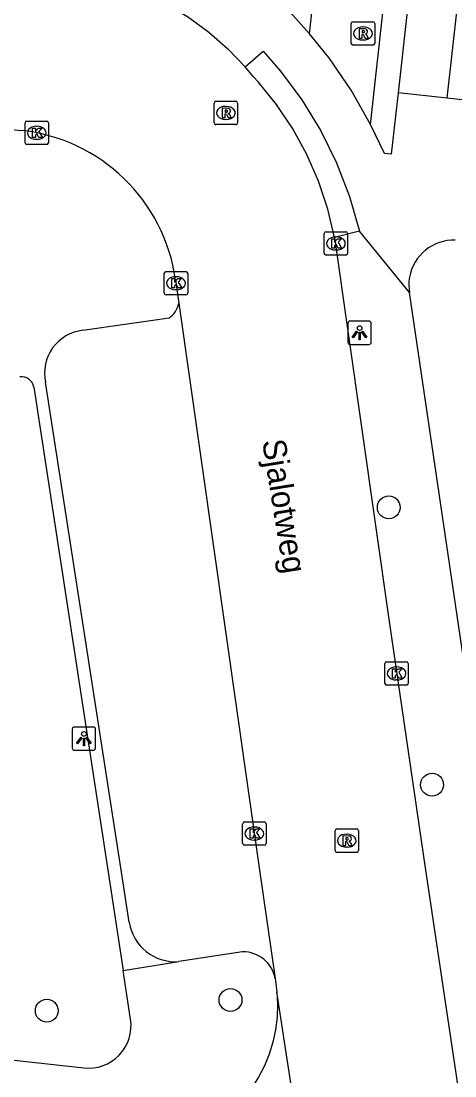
# Model space of a CAD drawing. Extents: x 162026 to 163499, y 387297 to 388169.
# Drawn here: x 162857.3 to 162875.88, y 387491.1 to 387536.23 of the extents above; entities that cross this region are included whole.
import ezdxf

# ---------------------------------------------------------------- set-up
doc = ezdxf.new("R2010")
doc.units = 0
for name, color, linetype in [('IMGEO_Boom', 7, 'Continuous'), ('IMGEO_Kolk', 7, 'Continuous'), ('IMGEO_Lichtpunt', 7, 'Continuous'), ('IMGEO_Openbare_ruimte_label', 7, 'Continuous'), ('IMGEO_Rijbaan_lokaal_open', 7, 'Continuous'), ('IMGEO_Rioolput', 7, 'Continuous'), ('IMGEO_Voetpad_open', 7, 'Continuous')]:
    doc.layers.add(name, color=color, linetype=linetype)

msp = doc.modelspace()

# ---------------------------------------------------------------- linework, layer by layer
at = {"layer": 'IMGEO_Boom'}
for centre in [(162873.046, 387515.423), (162874.899, 387503.558), (162866.27, 387494.349), (162858.405, 387493.887)]:
    msp.add_circle(centre, 0.489, dxfattribs=at)
at = {"layer": 'IMGEO_Kolk'}
for p, q in [((162857.475, 387531.026), (162857.475, 387531.878)), ((162857.55, 387531.952), (162858.402, 387531.952)), ((162857.963, 387531.732), (162857.988, 387531.732)), ((162858.476, 387531.878), (162858.476, 387531.026)), ((162858.402, 387530.952), (162857.55, 387530.952)), ((162857.986, 387531.172), (162857.961, 387531.172)), ((162870.358, 387527.217), (162871.21, 387527.217)), ((162870.283, 387526.291), (162870.283, 387527.143)), ((162870.771, 387526.997), (162870.796, 387526.997)), ((162871.284, 387527.143), (162871.284, 387526.291)), ((162870.794, 387526.437), (162870.769, 387526.437)), ((162871.21, 387526.217), (162870.358, 387526.217)), ((162863.435, 387524.587), (162863.435, 387525.439)), ((162863.51, 387525.513), (162864.362, 387525.513)), ((162864.436, 387525.439), (162864.436, 387524.587)), ((162863.923, 387525.293), (162863.948, 387525.293)), ((162864.362, 387524.513), (162863.51, 387524.513)), ((162863.946, 387524.733), (162863.921, 387524.733)), ((162872.879, 387507.894), (162872.879, 387508.746)), ((162872.954, 387508.82), (162873.806, 387508.82)), ((162873.88, 387508.746), (162873.88, 387507.894)), ((162873.367, 387508.6), (162873.392, 387508.6)), ((162873.806, 387507.82), (162872.954, 387507.82)), ((162873.39, 387508.04), (162873.365, 387508.04)), ((162866.79, 387501.039), (162866.79, 387501.891)), ((162866.865, 387501.965), (162867.717, 387501.965)), ((162867.791, 387501.891), (162867.791, 387501.039)), ((162867.278, 387501.745), (162867.303, 387501.745)), ((162867.301, 387501.185), (162867.276, 387501.185)), ((162867.717, 387500.965), (162866.865, 387500.965))]:
    msp.add_line(p, q, dxfattribs=at)
for points in [[(162857.475, 387531.026), (162857.475, 387531.878)], [(162857.55, 387531.952), (162858.402, 387531.952)], [(162858.476, 387531.878), (162858.476, 387531.026)], [(162857.796, 387531.652), (162857.919, 387531.652), (162857.919, 387531.501), (162858.049, 387531.652), (162858.213, 387531.652), (162858.067, 387531.501), (162858.22, 387531.252), (162858.068, 387531.252), (162857.983, 387531.416), (162857.919, 387531.349), (162857.919, 387531.252), (162857.796, 387531.252), (162857.796, 387531.652)], [(162858.402, 387530.952), (162857.55, 387530.952)], [(162870.358, 387527.217), (162871.21, 387527.217)], [(162870.283, 387526.291), (162870.283, 387527.143)], [(162870.604, 387526.917), (162870.727, 387526.917), (162870.727, 387526.766), (162870.857, 387526.917), (162871.021, 387526.917), (162870.875, 387526.766), (162871.028, 387526.517), (162870.876, 387526.517), (162870.791, 387526.681), (162870.727, 387526.614), (162870.727, 387526.517), (162870.604, 387526.517), (162870.604, 387526.917)], [(162871.284, 387527.143), (162871.284, 387526.291)], [(162871.21, 387526.217), (162870.358, 387526.217)], [(162863.435, 387524.587), (162863.435, 387525.439)], [(162863.51, 387525.513), (162864.362, 387525.513)], [(162864.436, 387525.439), (162864.436, 387524.587)], [(162863.756, 387525.213), (162863.879, 387525.213), (162863.879, 387525.062), (162864.009, 387525.213), (162864.173, 387525.213), (162864.027, 387525.062), (162864.18, 387524.813), (162864.028, 387524.813), (162863.943, 387524.977), (162863.879, 387524.91), (162863.879, 387524.813), (162863.756, 387524.813), (162863.756, 387525.213)], [(162864.362, 387524.513), (162863.51, 387524.513)], [(162872.879, 387507.894), (162872.879, 387508.746)], [(162872.954, 387508.82), (162873.806, 387508.82)], [(162873.88, 387508.746), (162873.88, 387507.894)], [(162873.2, 387508.52), (162873.323, 387508.52), (162873.323, 387508.369), (162873.453, 387508.52), (162873.617, 387508.52), (162873.471, 387508.369), (162873.624, 387508.12), (162873.472, 387508.12), (162873.387, 387508.284), (162873.323, 387508.217), (162873.323, 387508.12), (162873.2, 387508.12), (162873.2, 387508.52)], [(162873.806, 387507.82), (162872.954, 387507.82)], [(162866.79, 387501.039), (162866.79, 387501.891)], [(162866.865, 387501.965), (162867.717, 387501.965)], [(162867.791, 387501.891), (162867.791, 387501.039)], [(162867.111, 387501.665), (162867.234, 387501.665), (162867.234, 387501.514), (162867.364, 387501.665), (162867.528, 387501.665), (162867.382, 387501.514), (162867.535, 387501.265), (162867.383, 387501.265), (162867.298, 387501.429), (162867.234, 387501.362), (162867.234, 387501.265), (162867.111, 387501.265), (162867.111, 387501.665)], [(162867.717, 387500.965), (162866.865, 387500.965)]]:
    msp.add_lwpolyline(points, dxfattribs=at)
for centre, start, end in [((162857.552, 387531.876), 91.552, 178.448), ((162857.552, 387531.876), 91.552, 178.448), ((162858.4, 387531.876), 1.552, 88.448), ((162858.4, 387531.876), 1.552, 88.448), ((162857.552, 387531.028), 181.552, 268.448), ((162857.552, 387531.028), 181.552, 268.448), ((162858.4, 387531.028), 271.552, 358.448), ((162858.4, 387531.028), 271.552, 358.448), ((162870.36, 387527.141), 91.552, 178.448), ((162870.36, 387527.141), 91.552, 178.448), ((162871.208, 387527.141), 1.552, 88.448), ((162871.208, 387527.141), 1.552, 88.448), ((162870.36, 387526.293), 181.552, 268.448), ((162870.36, 387526.293), 181.552, 268.448), ((162871.208, 387526.293), 271.552, 358.448), ((162871.208, 387526.293), 271.552, 358.448), ((162863.512, 387525.437), 91.552, 178.448), ((162863.512, 387525.437), 91.552, 178.448), ((162864.36, 387525.437), 1.552, 88.448), ((162864.36, 387525.437), 1.552, 88.448), ((162863.512, 387524.589), 181.552, 268.448), ((162863.512, 387524.589), 181.552, 268.448), ((162864.36, 387524.589), 271.552, 358.448), ((162864.36, 387524.589), 271.552, 358.448), ((162872.956, 387508.744), 91.552, 178.448), ((162872.956, 387508.744), 91.552, 178.448), ((162873.804, 387508.744), 1.552, 88.448), ((162873.804, 387508.744), 1.552, 88.448), ((162872.956, 387507.896), 181.552, 268.448), ((162872.956, 387507.896), 181.552, 268.448), ((162873.804, 387507.896), 271.552, 358.448), ((162873.804, 387507.896), 271.552, 358.448), ((162866.867, 387501.889), 91.552, 178.448), ((162866.867, 387501.889), 91.552, 178.448), ((162867.715, 387501.889), 1.552, 88.448), ((162867.715, 387501.889), 1.552, 88.448), ((162866.867, 387501.041), 181.552, 268.448), ((162866.867, 387501.041), 181.552, 268.448), ((162867.715, 387501.041), 271.552, 358.448), ((162867.715, 387501.041), 271.552, 358.448)]:
    msp.add_arc(centre, 0.0765, start, end, dxfattribs=at)
for centre, major_axis, ratio, start_param, end_param in [((162857.962, 387531.452), (-0.387, 0.002), 0.722429, 4.712389, 7.853982), ((162857.987, 387531.452), (-0.39, 0.002), 0.717154, 1.570796, 4.712389), ((162870.77, 387526.717), (-0.387, 0.002), 0.722429, 4.712389, 7.853982), ((162870.795, 387526.717), (-0.39, 0.002), 0.717154, 1.570796, 4.712389), ((162863.922, 387525.013), (-0.387, 0.002), 0.722429, 4.712389, 7.853982), ((162863.947, 387525.013), (-0.39, 0.002), 0.717154, 1.570796, 4.712389), ((162873.366, 387508.32), (-0.387, 0.002), 0.722429, 4.712389, 7.853982), ((162873.391, 387508.32), (-0.39, 0.002), 0.717154, 1.570796, 4.712389), ((162867.277, 387501.465), (-0.387, 0.002), 0.722429, 4.712389, 7.853982), ((162867.302, 387501.465), (-0.39, 0.002), 0.717154, 1.570796, 4.712389)]:
    msp.add_ellipse(centre, major_axis=major_axis, ratio=ratio, start_param=start_param, end_param=end_param, dxfattribs=at)
at = {"layer": 'IMGEO_Lichtpunt'}
for p, q in [((162871.296, 387523.3), (162871.296, 387522.493)), ((162871.296, 387523.3), (162871.296, 387522.493)), ((162872.198, 387523.395), (162871.39, 387523.395)), ((162872.198, 387523.395), (162871.39, 387523.395)), ((162872.292, 387522.493), (162872.292, 387523.3)), ((162872.292, 387522.493), (162872.292, 387523.3)), ((162871.39, 387522.399), (162872.198, 387522.399)), ((162871.39, 387522.399), (162872.198, 387522.399)), ((162860.398, 387506.027), (162859.59, 387506.027)), ((162860.398, 387506.027), (162859.59, 387506.027)), ((162859.496, 387505.932), (162859.496, 387505.125)), ((162859.496, 387505.932), (162859.496, 387505.125)), ((162860.492, 387505.125), (162860.492, 387505.932)), ((162860.492, 387505.125), (162860.492, 387505.932)), ((162859.59, 387505.031), (162860.398, 387505.031)), ((162859.59, 387505.031), (162860.398, 387505.031))]:
    msp.add_line(p, q, dxfattribs=at)
for points in [[(162871.67, 387522.964), (162871.709, 387522.936), (162871.521, 387522.674), (162871.483, 387522.701), (162871.67, 387522.964)], [(162871.772, 387522.916), (162871.819, 387522.916), (162871.819, 387522.594), (162871.772, 387522.594), (162871.772, 387522.916)], [(162871.882, 387522.936), (162871.92, 387522.963), (162872.107, 387522.701), (162872.068, 387522.673), (162871.882, 387522.936)], [(162859.87, 387505.596), (162859.909, 387505.568), (162859.721, 387505.306), (162859.683, 387505.333), (162859.87, 387505.596)], [(162859.972, 387505.548), (162860.019, 387505.548), (162860.019, 387505.226), (162859.972, 387505.226), (162859.972, 387505.548)], [(162860.082, 387505.568), (162860.12, 387505.595), (162860.307, 387505.333), (162860.268, 387505.305), (162860.082, 387505.568)]]:
    msp.add_lwpolyline(points, dxfattribs=at)
for centre in [(162871.795, 387523.098), (162859.995, 387505.73)]:
    msp.add_circle(centre, 0.0994, dxfattribs=at)
for centre, start, end in [((162871.39, 387523.3), 90, 180), ((162871.39, 387523.3), 90, 180), ((162872.198, 387523.3), 0, 90), ((162872.198, 387523.3), 0, 90), ((162871.39, 387522.493), 180, 270), ((162871.39, 387522.493), 180, 270), ((162872.198, 387522.493), 270, 0), ((162872.198, 387522.493), 270, 360), ((162859.59, 387505.932), 90, 180), ((162859.59, 387505.932), 90, 180), ((162860.398, 387505.932), 0, 90), ((162860.398, 387505.932), 0, 90), ((162859.59, 387505.125), 180, 270), ((162859.59, 387505.125), 180, 270), ((162860.398, 387505.125), 270, 0), ((162860.398, 387505.125), 270, 360)]:
    msp.add_arc(centre, 0.0946, start, end, dxfattribs=at)
at = {"layer": 'IMGEO_Rijbaan_lokaal_open'}
for points in [[(162869.657, 387535.686), (162873.65, 387571.887), (162911.123, 387567.685), (162907.432, 387534.194), (162905.245, 387532.428), (162904.93, 387529.671)], [(162872.264, 387531.801), (162874.312, 387550.419), (162875.338, 387550.304)], [(162833.136, 387541.279), (162837.38, 387540.774), (162839.583, 387540.512), (162858.983, 387538.363), (162859.471, 387538.304), (162860.532, 387538.106), (162861.571, 387537.814), (162862.58, 387537.43), (162863.551, 387536.958), (162864.475, 387536.401), (162865.347, 387535.763), (162866.157, 387535.05), (162866.901, 387534.268)], [(162872.264, 387531.801), (162871.434, 387533.279), (162870.475, 387534.676), (162869.657, 387535.686)], [(162832.483, 387534.391), (162836.756, 387533.869), (162842.113, 387533.215), (162857.311, 387531.556)], [(162870.727, 387526.972), (162870.438, 387528.189), (162870.041, 387529.375), (162869.539, 387530.521), (162868.937, 387531.618), (162868.24, 387532.656), (162867.453, 387533.629), (162867.254, 387533.848), (162866.901, 387534.268)], [(162870.727, 387526.972), (162873.055, 387510.538), (162874.599, 387500), (162885.273, 387428.505), (162885.812, 387424.895), (162888.17, 387409.097)], [(162863.916, 387525.164), (162864.059, 387524.158)], [(162864.059, 387524.158), (162867.5, 387500), (162868.175, 387495.264)], [(162868.175, 387495.264), (162868.222, 387494.931), (162868.251, 387494.697)], [(162868.251, 387494.697), (162868.282, 387494.156), (162868.265, 387493.613), (162868.199, 387493.074), (162868.086, 387492.544), (162867.925, 387492.025), (162867.719, 387491.523), (162867.469, 387491.041), (162867.177, 387490.584), (162866.845, 387490.155), (162866.476, 387489.757), (162866.073, 387489.393), (162865.639, 387489.067), (162865.178, 387488.781), (162864.693, 387488.537), (162864.188, 387488.338), (162863.668, 387488.184), (162863.136, 387488.078), (162862.596, 387488.019), (162862.053, 387488.009), (162861.512, 387488.048), (162861.279, 387488.075), (162827.85, 387491.973)], [(162870.951, 387477.144), (162868.251, 387494.697)]]:
    msp.add_lwpolyline(points, dxfattribs=at)
msp.add_arc((162856.495, 387524.104), 7.497, 8.13, 83.7478, dxfattribs=at)
at = {"layer": 'IMGEO_Rioolput'}
for p, q in [((162871.516, 387536.202), (162872.368, 387536.202)), ((162871.441, 387535.276), (162871.441, 387536.128)), ((162871.929, 387535.982), (162871.954, 387535.982)), ((162872.442, 387536.128), (162872.442, 387535.276)), ((162871.952, 387535.422), (162871.927, 387535.422)), ((162872.368, 387535.202), (162871.516, 387535.202)), ((162865.573, 387531.874), (162865.573, 387532.726)), ((162865.648, 387532.8), (162866.5, 387532.8)), ((162866.061, 387532.58), (162866.086, 387532.58)), ((162866.574, 387532.726), (162866.574, 387531.874)), ((162866.5, 387531.8), (162865.648, 387531.8)), ((162866.084, 387532.02), (162866.059, 387532.02)), ((162870.747, 387500.738), (162870.747, 387501.59)), ((162870.822, 387501.664), (162871.674, 387501.664)), ((162871.235, 387501.444), (162871.26, 387501.444)), ((162871.748, 387501.59), (162871.748, 387500.738)), ((162871.674, 387500.664), (162870.822, 387500.664)), ((162871.258, 387500.884), (162871.233, 387500.884))]:
    msp.add_line(p, q, dxfattribs=at)
for points in [[(162871.516, 387536.202), (162872.368, 387536.202)], [(162871.441, 387535.276), (162871.441, 387536.128)], [(162872.03, 387535.9), (162871.778, 387535.902), (162871.778, 387535.502)], [(162871.956, 387535.821), (162871.902, 387535.821), (162871.902, 387535.74)], [(162871.902, 387535.74), (162871.954, 387535.74)], [(162872.442, 387536.128), (162872.442, 387535.276)], [(162871.778, 387535.502), (162871.902, 387535.502), (162871.902, 387535.664), (162871.913, 387535.664)], [(162871.96, 387535.635), (162872.031, 387535.502), (162872.171, 387535.502), (162872.106, 387535.628)], [(162872.368, 387535.202), (162871.516, 387535.202)], [(162865.573, 387531.874), (162865.573, 387532.726)], [(162865.648, 387532.8), (162866.5, 387532.8)], [(162866.574, 387532.726), (162866.574, 387531.874)], [(162866.162, 387532.498), (162865.91, 387532.5), (162865.91, 387532.1)], [(162865.91, 387532.1), (162866.034, 387532.1), (162866.034, 387532.262), (162866.045, 387532.262)], [(162866.088, 387532.419), (162866.034, 387532.419), (162866.034, 387532.338)], [(162866.034, 387532.338), (162866.086, 387532.338)], [(162866.092, 387532.233), (162866.163, 387532.1), (162866.303, 387532.1), (162866.238, 387532.226)], [(162866.5, 387531.8), (162865.648, 387531.8)], [(162870.747, 387500.738), (162870.747, 387501.59)], [(162870.822, 387501.664), (162871.674, 387501.664)], [(162871.748, 387501.59), (162871.748, 387500.738)], [(162871.336, 387501.362), (162871.084, 387501.364), (162871.084, 387500.964)], [(162871.084, 387500.964), (162871.208, 387500.964), (162871.208, 387501.126), (162871.219, 387501.126)], [(162871.262, 387501.283), (162871.208, 387501.283), (162871.208, 387501.202)], [(162871.208, 387501.202), (162871.26, 387501.202)], [(162871.266, 387501.097), (162871.337, 387500.964), (162871.477, 387500.964), (162871.412, 387501.09)], [(162871.674, 387500.664), (162870.822, 387500.664)]]:
    msp.add_lwpolyline(points, dxfattribs=at)
for centre, radius, start, end in [((162871.518, 387536.126), 0.0765, 91.552, 178.448), ((162871.518, 387536.126), 0.0765, 91.552, 178.448), ((162872.366, 387536.126), 0.0765, 1.552, 88.448), ((162872.366, 387536.126), 0.0765, 1.552, 88.448), ((162871.938, 387535.929), 0.19, 274.7715, 282.9687), ((162871.962, 387535.725), 0.0964, 77.0061, 93.1865), ((162871.976, 387535.782), 0.0378, 276.6634, 79.6772), ((162872.029, 387535.79), 0.109, 350.3612, 89.416), ((162872.027, 387535.79), 0.112, 277.5842, 350.9817), ((162871.912, 387535.611), 0.0533, 26.0293, 88.6989), ((162872.011, 387535.575), 0.108, 29.5134, 73.7905), ((162871.518, 387535.278), 0.0765, 181.552, 268.448), ((162871.518, 387535.278), 0.0765, 181.552, 268.448), ((162872.366, 387535.278), 0.0765, 271.552, 358.448), ((162872.366, 387535.278), 0.0765, 271.552, 358.448), ((162865.65, 387532.724), 0.0765, 91.552, 178.448), ((162865.65, 387532.724), 0.0765, 91.552, 178.448), ((162866.498, 387532.724), 0.0765, 1.552, 88.448), ((162866.498, 387532.724), 0.0765, 1.552, 88.448), ((162866.044, 387532.209), 0.0533, 26.0293, 88.6989), ((162866.07, 387532.527), 0.19, 274.7715, 282.9687), ((162866.094, 387532.323), 0.0964, 77.0061, 93.1865), ((162866.108, 387532.38), 0.0378, 276.6634, 79.6772), ((162866.161, 387532.388), 0.109, 350.3612, 89.416), ((162866.159, 387532.388), 0.112, 277.5842, 350.9817), ((162866.143, 387532.173), 0.108, 29.5134, 73.7905), ((162865.65, 387531.876), 0.0765, 181.552, 268.448), ((162865.65, 387531.876), 0.0765, 181.552, 268.448), ((162866.498, 387531.876), 0.0765, 271.552, 358.448), ((162866.498, 387531.876), 0.0765, 271.552, 358.448), ((162870.824, 387501.588), 0.0765, 91.552, 178.448), ((162870.824, 387501.588), 0.0765, 91.552, 178.448), ((162871.672, 387501.588), 0.0765, 1.552, 88.448), ((162871.672, 387501.588), 0.0765, 1.552, 88.448), ((162871.218, 387501.073), 0.0533, 26.0293, 88.6989), ((162871.244, 387501.391), 0.19, 274.7715, 282.9687), ((162871.268, 387501.187), 0.0964, 77.0061, 93.1865), ((162871.282, 387501.244), 0.0378, 276.6634, 79.6772), ((162871.335, 387501.252), 0.109, 350.3612, 89.416), ((162871.333, 387501.252), 0.112, 277.5842, 350.9817), ((162871.317, 387501.037), 0.108, 29.5134, 73.7905), ((162870.824, 387500.74), 0.0765, 181.552, 268.448), ((162870.824, 387500.74), 0.0765, 181.552, 268.448), ((162871.672, 387500.74), 0.0765, 271.552, 358.448), ((162871.672, 387500.74), 0.0765, 271.552, 358.448)]:
    msp.add_arc(centre, radius, start, end, dxfattribs=at)
for centre, major_axis, ratio, start_param, end_param in [((162871.928, 387535.702), (-0.387, 0.002), 0.722429, 4.712389, 7.853982), ((162871.953, 387535.702), (-0.39, 0.002), 0.717154, 1.570796, 4.712389), ((162866.06, 387532.3), (-0.387, 0.002), 0.722429, 4.712389, 7.853982), ((162866.085, 387532.3), (-0.39, 0.002), 0.717154, 1.570796, 4.712389), ((162871.234, 387501.164), (-0.387, 0.002), 0.722429, 4.712389, 7.853982), ((162871.259, 387501.164), (-0.39, 0.002), 0.717154, 1.570796, 4.712389)]:
    msp.add_ellipse(centre, major_axis=major_axis, ratio=ratio, start_param=start_param, end_param=end_param, dxfattribs=at)
at = {"layer": 'IMGEO_Voetpad_open'}
for points in [[(162875.338, 387550.304), (162873.44, 387533.163)], [(162875.549, 387532.937), (162877.421, 387549.769), (162880.966, 387549.349)], [(162868.703, 387536.738), (162869.657, 387535.686)], [(162866.901, 387534.268), (162867.667, 387534.948), (162868.411, 387534.092), (162869.328, 387532.855), (162870.131, 387531.541), (162870.813, 387530.16), (162871.369, 387528.724), (162871.795, 387527.244)], [(162873.44, 387533.163), (162873.149, 387530.536), (162872.86, 387530.568), (162872.264, 387531.801)], [(162875.549, 387532.937), (162873.44, 387533.163)], [(162879.089, 387532.548), (162875.549, 387532.937)], [(162871.795, 387527.244), (162870.727, 387526.972)], [(162873.929, 387524.623), (162871.795, 387527.244)], [(162875.888, 387526.855), (162875.717, 387526.853), (162875.546, 387526.837), (162875.378, 387526.805), (162875.213, 387526.758), (162875.053, 387526.696), (162874.899, 387526.621), (162874.752, 387526.532), (162874.614, 387526.43), (162874.486, 387526.316), (162874.368, 387526.192), (162874.262, 387526.057), (162874.169, 387525.914), (162874.088, 387525.762), (162874.022, 387525.604), (162873.97, 387525.441), (162873.932, 387525.274), (162873.91, 387525.104), (162873.903, 387524.933), (162873.911, 387524.761), (162873.929, 387524.623)], [(162877.057, 387503.449), (162873.929, 387524.623)], [(162859.95, 387523.002), (162863.638, 387523.534)], [(162857.844, 387520.572), (162861, 387500), (162861.674, 387495.611)], [(162861.931, 387497.672), (162861.57, 387500), (162858.346, 387520.779)], [(162866.786, 387496.403), (162864.052, 387495.992)], [(162861.674, 387495.611), (162864.052, 387495.992)], [(162861.993, 387493.529), (162861.674, 387495.611)], [(162849.46, 387492.596), (162859.991, 387491.439)]]:
    msp.add_lwpolyline(points, dxfattribs=at)
for centre, radius, start, end in [((162863.129, 387524.332), 0.946, 302.5538, 349.4327), ((162860.155, 387521.164), 1.849, 96.358, 192.0175), ((162857.328, 387520.489), 0.523, 9.1257, 97.9796), ((162863.904, 387497.984), 1.998, 188.9876, 274.2483), ((162866.826, 387495.035), 1.368, 9.6212, 91.6743), ((162860.19, 387493.252), 1.824, 263.7315, 8.7324)]:
    msp.add_arc(centre, radius, start, end, dxfattribs=at)

# ---------------------------------------------------------------- texts
at = {"layer": 'IMGEO_Openbare_ruimte_label'}
msp.add_text('Sjalotweg', height=1, rotation=279.208, dxfattribs=at).set_placement((162867.619, 387518.264))

doc.saveas('drawing.dxf')
